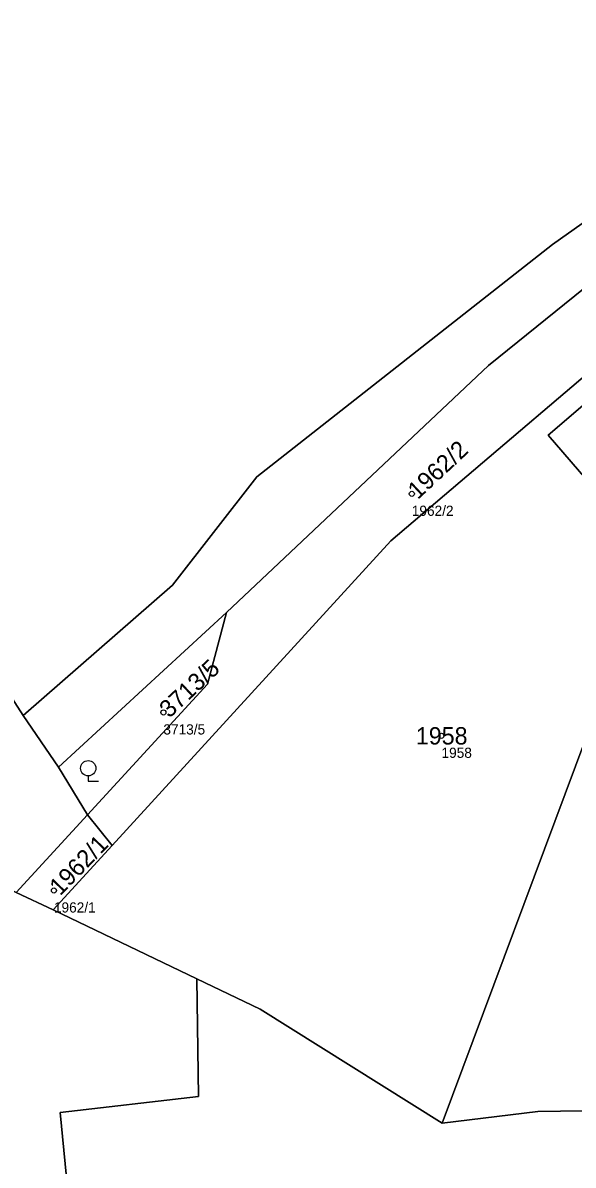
# Model space of a CAD drawing. Extents: x -761174 to -757114, y -1063806 to -1059397.
# Drawn here: x -759948.8 to -759894.9, y -1060783.2 to -1060671.2 of the extents above; entities that cross this region are included whole.
import ezdxf

# ---------------------------------------------------------------- set-up
doc = ezdxf.new("R2010")
doc.units = 0
for name, color, linetype in [('Definiční body', 7, 'Continuous'), ('Hranice parcel', 7, 'Continuous'), ('Parcelní čísla', 7, 'Continuous'), ('Polygon parcely', 7, 'Continuous'), ('Značky kultur', 7, 'Continuous')]:
    doc.layers.add(name, color=color, linetype=linetype)

msp = doc.modelspace()

# ---------------------------------------------------------------- linework, layer by layer
at = {"layer": 'Definiční body'}
for centre in [(-759910.68, -1060717.36), (-759935.01, -1060738.79), (-759907.77, -1060741.08), (-759945.73, -1060756.24)]:
    msp.add_circle(centre, 0.25, dxfattribs=at)
at = {"layer": 'Hranice parcel'}
for p, q in [((-759928.83, -1060728.98), (-759945.28, -1060744.16)), ((-759953.09, -1060732.36), (-759948.75, -1060739.1)), ((-759945.28, -1060744.16), (-759948.75, -1060739.1)), ((-759893.64, -1060741.35), (-759907.72, -1060779.03)), ((-759942.45, -1060748.82), (-759945.28, -1060744.16)), ((-759942.45, -1060748.82), (-759949.43, -1060756.42)), ((-759940.03, -1060751.82), (-759942.45, -1060748.82)), ((-759940.03, -1060751.82), (-759945.82, -1060758.15)), ((-759945.82, -1060758.15), (-759949.43, -1060756.42)), ((-759945.82, -1060758.15), (-759931.72, -1060764.91))]:
    msp.add_line(p, q, dxfattribs=at)
for points in [[(-759948.75, -1060739.1), (-759934.11, -1060726.33), (-759925.87, -1060715.7), (-759896.9, -1060692.91), (-759845.28, -1060656.32)], [(-759851.57, -1060663.09), (-759903.18, -1060704.8), (-759928.83, -1060728.98)], [(-759876.79, -1060691.38), (-759884.48, -1060697.93), (-759912.73, -1060721.98), (-759940.03, -1060751.82)], [(-759885.46, -1060701.45), (-759877.16, -1060710.96), (-759889.13, -1060721.12), (-759897.32, -1060711.61), (-759885.46, -1060701.45)], [(-759928.83, -1060728.98), (-759930.68, -1060736.01), (-759942.45, -1060748.82)], [(-759967.92, -1060741.62), (-759969.3, -1060742.42), (-759985.14, -1060786.39), (-759947.9, -1060798.31), (-759944.26, -1060786.73), (-759945.11, -1060778.01), (-759931.58, -1060776.44), (-759931.72, -1060764.91)], [(-759931.72, -1060764.91), (-759925.53, -1060767.88), (-759907.72, -1060779.03)], [(-759907.72, -1060779.03), (-759898.33, -1060777.9), (-759878.32, -1060777.62)]]:
    msp.add_lwpolyline(points, dxfattribs=at)
at = {"layer": 'Polygon parcely'}
for points in [[(-759984.23, -1060639.27), (-760003.28, -1060624.49), (-759995.96, -1060670.93), (-759980.47, -1060717.52), (-759961.07, -1060733.04), (-759953.09, -1060732.36), (-759948.75, -1060739.1), (-759934.11, -1060726.33), (-759925.87, -1060715.7), (-759896.9, -1060692.91), (-759845.28, -1060656.32), (-759824.6, -1060631.64), (-759820.93, -1060627.97), (-759854.2, -1060644.92), (-759873.71, -1060652.05), (-759890.2, -1060658), (-759907.01, -1060659.1), (-759924.12, -1060660.6)], [(-759851.57, -1060663.09), (-759849.64, -1060661.53), (-759845.28, -1060656.32), (-759896.9, -1060692.91), (-759925.87, -1060715.7), (-759934.11, -1060726.33), (-759948.75, -1060739.1), (-759945.28, -1060744.16), (-759928.83, -1060728.98), (-759903.18, -1060704.8)], [(-759851.57, -1060663.09), (-759903.18, -1060704.8), (-759928.83, -1060728.98), (-759930.68, -1060736.01), (-759942.45, -1060748.82), (-759940.03, -1060751.82), (-759912.73, -1060721.98), (-759884.48, -1060697.93), (-759876.79, -1060691.38), (-759858.64, -1060677.27), (-759856.34, -1060675.48), (-759854.59, -1060674.95), (-759853.65, -1060675.17), (-759852.44, -1060675.65), (-759841.5, -1060674.87), (-759839.08, -1060669.35), (-759846.13, -1060665.82)], [(-759880.12, -1060736.47), (-759868.5, -1060702.73), (-759876.79, -1060691.38), (-759884.48, -1060697.93), (-759912.73, -1060721.98), (-759940.03, -1060751.82), (-759945.82, -1060758.15), (-759931.72, -1060764.91), (-759925.53, -1060767.88), (-759907.72, -1060779.03), (-759893.64, -1060741.35), (-759892.24, -1060737.6)], [(-759885.46, -1060701.45), (-759877.16, -1060710.96), (-759889.13, -1060721.12), (-759897.32, -1060711.61)], [(-759885.46, -1060701.45), (-759897.32, -1060711.61), (-759889.13, -1060721.12), (-759877.16, -1060710.96)], [(-759928.83, -1060728.98), (-759945.28, -1060744.16), (-759942.45, -1060748.82), (-759930.68, -1060736.01)], [(-759945.28, -1060744.16), (-759948.75, -1060739.1), (-759953.09, -1060732.36), (-759967.92, -1060741.62), (-759957.08, -1060752.75), (-759949.43, -1060756.42), (-759942.45, -1060748.82)], [(-759947.9, -1060798.31), (-759944.26, -1060786.73), (-759945.11, -1060778.01), (-759931.58, -1060776.44), (-759931.72, -1060764.91), (-759945.82, -1060758.15), (-759949.43, -1060756.42), (-759957.08, -1060752.75), (-759967.92, -1060741.62), (-759969.3, -1060742.42), (-759985.14, -1060786.39)], [(-759907.72, -1060779.03), (-759898.33, -1060777.9), (-759878.32, -1060777.62), (-759872.93, -1060744.2), (-759893.64, -1060741.35)], [(-759942.45, -1060748.82), (-759949.43, -1060756.42), (-759945.82, -1060758.15), (-759940.03, -1060751.82)]]:
    msp.add_lwpolyline(points, close=True, dxfattribs=at)
msp.add_lwpolyline([(-759782.19, -1060779.8), (-759807.1, -1060778.51), (-759832.72, -1060777.2), (-759855.71, -1060777.3), (-759878.32, -1060777.62), (-759898.33, -1060777.9), (-759907.72, -1060779.03), (-759925.53, -1060767.88), (-759931.72, -1060764.91), (-759931.58, -1060776.44), (-759945.11, -1060778.01), (-759944.26, -1060786.73)], dxfattribs=at)
at = {"layer": 'Značky kultur'}
for p, q in [((-759942.37, -1060745.01), (-759942.37, -1060745.51)), ((-759942.37, -1060745.51), (-759941.37, -1060745.51))]:
    msp.add_line(p, q, dxfattribs=at)
msp.add_circle((-759942.37, -1060744.26), 0.75, dxfattribs=at)

# ---------------------------------------------------------------- texts
at = {"layer": 'Definiční body'}
for s, p in [('1962/2', (-759910.68, -1060719.52)), ('3713/5', (-759935.01, -1060740.95)), ('1958', (-759907.77, -1060743.24)), ('1962/1', (-759945.73, -1060758.4))]:
    msp.add_text(s, height=1, dxfattribs=at).set_placement(p)
at = {"layer": 'Parcelní čísla'}
for s, rotation, p in [('1962/2', 43, (-759910.1, -1060717.98)), ('3713/5', 43, (-759934.43, -1060739.41)), ('1962/1', 46, (-759945.12, -1060756.83))]:
    msp.add_text(s, height=1.7, rotation=rotation, dxfattribs=at).set_placement(p)
msp.add_text('1958', height=1.7, dxfattribs=at).set_placement((-759910.28, -1060741.93))

doc.saveas('drawing.dxf')
